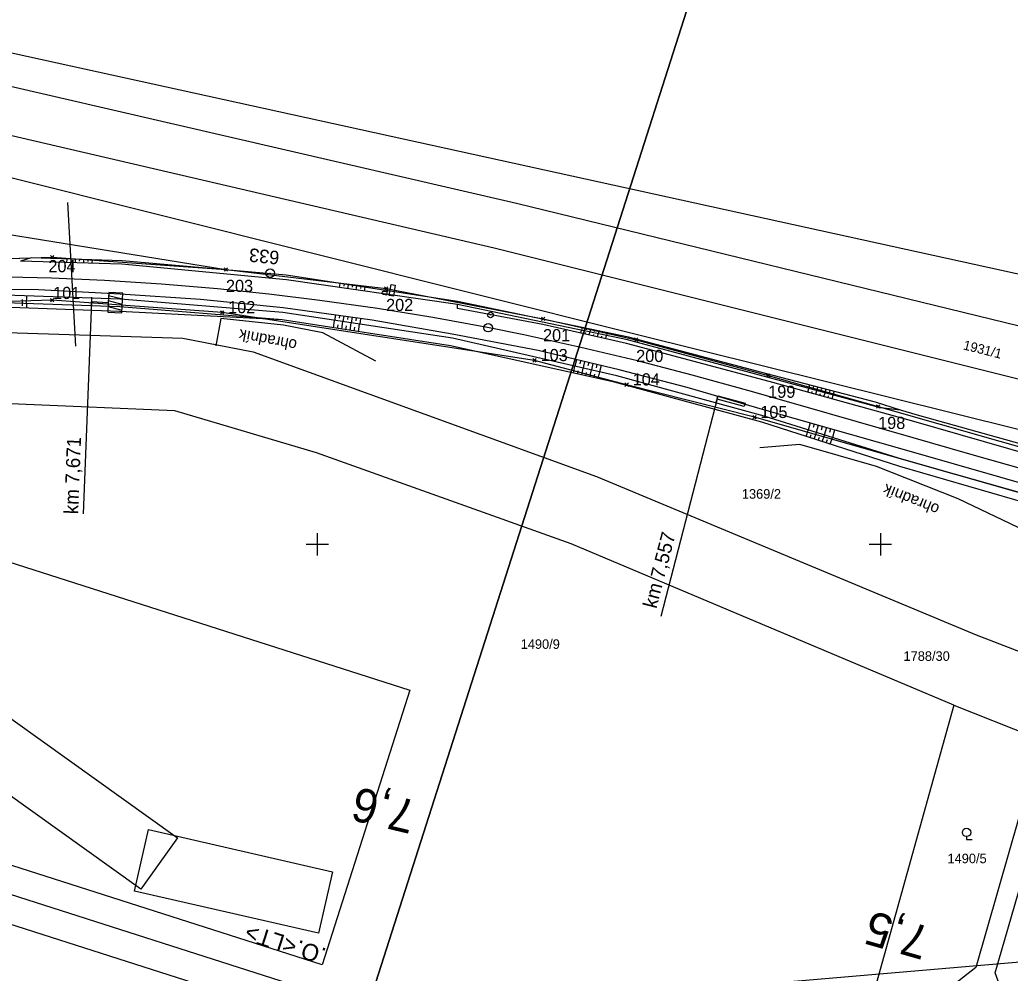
# Model space of a CAD drawing. Extents: x -779302 to -774398, y -1144902 to -1142831.
# Drawn here: x -777752.8 to -777576.9, y -1143776.2 to -1143606.9 of the extents above; entities that cross this region are included whole.
import ezdxf

# ---------------------------------------------------------------- set-up
doc = ezdxf.new("R2010")
doc.units = 0
for name, color, linetype in [('hektosit - Vrstva 5', 7, 'Continuous'), ('Hranice parcel', 7, 'Continuous'), ('legenda I_5_2 - Vrstva 53', 7, 'Continuous'), ('Parcelní čísla', 7, 'Continuous'), ('SŽDC', 7, 'Continuous'), ('Vnitřní kresba', 7, 'Continuous'), ('Vrstva 1', 7, 'Continuous'), ('Vrstva 21', 7, 'Continuous'), ('zjednodus_g_situ-seda - Vrstva 1', 7, 'Continuous'), ('zjednodus_g_situ-seda - Vrstva 17', 7, 'Continuous'), ('zjednodus_g_situ-seda - Vrstva 25', 7, 'Continuous'), ('zjednodus_g_situ-seda - Vrstva 33', 7, 'Continuous'), ('zjednodus_g_situ-seda - Vrstva 48', 7, 'Continuous'), ('zjednodus_g_situ-seda - Vrstva 49', 7, 'Continuous'), ('zjednodus_g_situ-seda - Vrstva 63', 7, 'Continuous'), ('zjednodus_g_situ-seda - Vrstva 7', 7, 'Continuous'), ('zjednodus_g_situ-seda - Vrstva 9', 7, 'Continuous'), ('Značky kultur', 7, 'Continuous')]:
    doc.layers.add(name, color=color, linetype=linetype)

msp = doc.modelspace()

# ---------------------------------------------------------------- linework, layer by layer
at = {"layer": 'hektosit - Vrstva 5'}
for p, q in [((-777700, -1143698), (-777700, -1143702)), ((-777600, -1143698), (-777600, -1143702)), ((-777702, -1143700), (-777698, -1143700)), ((-777602, -1143700), (-777598, -1143700))]:
    msp.add_line(p, q, dxfattribs=at)
at = {"layer": 'Hranice parcel'}
for p, q in [((-777771.99, -1143649.79), (-777747.07, -1143649.03)), ((-777747.07, -1143649.03), (-777716.22, -1143651.23)), ((-777550.6, -1143697.9), (-777622.38, -1143677.44)), ((-777586.96, -1143728.55), (-777628.63, -1143877.96)), ((-777586.96, -1143728.55), (-777571.45, -1143734.73))]:
    msp.add_line(p, q, dxfattribs=at)
for points in [[(-778102.74, -1143613.61), (-778067.87, -1143604.7), (-778036.9, -1143597.86), (-777971.64, -1143592.01), (-777964.3, -1143591.17), (-777890.59, -1143590.67), (-777860.75, -1143594.87), (-777857.58, -1143595.32), (-777803.43, -1143602.93), (-777799.69, -1143603.46), (-777791.04, -1143604.67), (-777558.56, -1143655.7), (-777548.1, -1143658.97)], [(-777375.98, -1143729.1), (-777462.56, -1143707.72), (-777543.96, -1143687.61), (-777544.8, -1143687.4), (-777564.35, -1143682.38), (-777643.12, -1143662.79), (-777672.41, -1143655.46), (-777784.28, -1143627.47), (-777786.92, -1143627.45)], [(-777771.99, -1143649.79), (-777770.26, -1143647.04), (-777763.86, -1143644.46), (-777757.25, -1143644.57), (-777716.22, -1143651.23)], [(-777716.22, -1143651.23), (-777687.78, -1143654.61), (-777659.91, -1143659.97), (-777643.37, -1143663.67), (-777619.92, -1143670.03), (-777600.4, -1143675.56)], [(-777622.38, -1143677.44), (-777645.06, -1143671.66), (-777661.41, -1143667.34), (-777716.9, -1143658.83), (-777747.1, -1143656.66), (-777769.78, -1143657.38)], [(-777773.53, -1143661.8), (-777723.87, -1143663.43), (-777711.36, -1143665.84), (-777650.39, -1143687.95), (-777582.96, -1143716.06), (-777559.79, -1143725)], [(-777586.96, -1143728.55), (-777654.9, -1143699.9), (-777700.17, -1143683.78), (-777725.33, -1143676.3), (-777780.89, -1143673.92), (-777815.03, -1143678.47)], [(-777600.4, -1143675.56), (-777546.18, -1143690.99), (-777447.49, -1143719.07), (-777442.54, -1143720.48)], [(-777571.45, -1143734.73), (-777583.04, -1143775.14), (-777590.98, -1143781.34), (-777600.08, -1143803.81), (-777602.62, -1143815.11), (-777600.92, -1143815.55), (-777601.35, -1143817.2), (-777589.15, -1143820.42), (-777588.69, -1143818.74), (-777583.15, -1143820.25), (-777576.59, -1143784.44), (-777579.64, -1143776.1), (-777568.02, -1143736.1)]]:
    msp.add_lwpolyline(points, dxfattribs=at)
at = {"layer": 'legenda I_5_2 - Vrstva 53'}
for points in [[(-777916.16, -1143663.29), (-777860.31, -1143656.58), (-777817.61, -1143650.87), (-777782.23, -1143650.25), (-777777.65, -1143650.04), (-777771.99, -1143649.79), (-777747.07, -1143649.03), (-777716.22, -1143651.23), (-777687.78, -1143654.61), (-777659.91, -1143659.97), (-777643.37, -1143663.67), (-777619.92, -1143670.03), (-777600.4, -1143675.56), (-777546.18, -1143690.99), (-777447.49, -1143719.07), (-777442.54, -1143720.48), (-777400.53, -1143733.41)], [(-777340.59, -1143770.61), (-777348.72, -1143768.82), (-777354.56, -1143760.13), (-777358.14, -1143760.61), (-777362.08, -1143759.74), (-777364.95, -1143754.01), (-777547.63, -1143698.79), (-777550.6, -1143697.9), (-777622.38, -1143677.44), (-777645.06, -1143671.66), (-777661.41, -1143667.34), (-777716.9, -1143658.83), (-777747.1, -1143656.66), (-777769.78, -1143657.38), (-777774.83, -1143658.21), (-777780.87, -1143658.4), (-777816.72, -1143661.12), (-777859.44, -1143665.66), (-777917.11, -1143671.65)]]:
    msp.add_lwpolyline(points, dxfattribs=at)
at = {"layer": 'SŽDC'}
for p, q in [((-777746.87, -1143649.23), (-777747.37, -1143648.73)), ((-777746.87, -1143648.83), (-777747.37, -1143649.33)), ((-777747.27, -1143649.23), (-777746.77, -1143648.73)), ((-777747.27, -1143648.83), (-777746.77, -1143649.33)), ((-777747.07, -1143649.03), (-777747.07, -1143649.03)), ((-777716.02, -1143651.43), (-777716.52, -1143650.93)), ((-777716.02, -1143651.03), (-777716.52, -1143651.53)), ((-777716.42, -1143651.43), (-777715.92, -1143650.93)), ((-777716.42, -1143651.03), (-777715.92, -1143651.53)), ((-777716.22, -1143651.23), (-777716.22, -1143651.23)), ((-777687.58, -1143654.81), (-777688.08, -1143654.31)), ((-777687.58, -1143654.41), (-777688.08, -1143654.91)), ((-777687.98, -1143654.81), (-777687.48, -1143654.31)), ((-777687.98, -1143654.41), (-777687.48, -1143654.91)), ((-777687.78, -1143654.61), (-777687.78, -1143654.61)), ((-777746.9, -1143656.86), (-777747.4, -1143656.36)), ((-777746.9, -1143656.46), (-777747.4, -1143656.96)), ((-777747.3, -1143656.86), (-777746.8, -1143656.36)), ((-777747.3, -1143656.46), (-777746.8, -1143656.96)), ((-777747.1, -1143656.66), (-777747.1, -1143656.66)), ((-777716.7, -1143659.03), (-777717.2, -1143658.53)), ((-777716.7, -1143658.63), (-777717.2, -1143659.13)), ((-777717.1, -1143659.03), (-777716.6, -1143658.53)), ((-777717.1, -1143658.63), (-777716.6, -1143659.13)), ((-777716.9, -1143658.83), (-777716.9, -1143658.83)), ((-777659.71, -1143660.17), (-777660.21, -1143659.67)), ((-777659.71, -1143659.77), (-777660.21, -1143660.27)), ((-777660.11, -1143660.17), (-777659.61, -1143659.67)), ((-777660.11, -1143659.77), (-777659.61, -1143660.27)), ((-777659.91, -1143659.97), (-777659.91, -1143659.97)), ((-777643.17, -1143663.87), (-777643.67, -1143663.37)), ((-777643.17, -1143663.47), (-777643.67, -1143663.97)), ((-777643.57, -1143663.87), (-777643.07, -1143663.37)), ((-777643.57, -1143663.47), (-777643.07, -1143663.97)), ((-777643.37, -1143663.67), (-777643.37, -1143663.67)), ((-777661.21, -1143667.54), (-777661.71, -1143667.04)), ((-777661.21, -1143667.14), (-777661.71, -1143667.64)), ((-777661.61, -1143667.54), (-777661.11, -1143667.04)), ((-777661.61, -1143667.14), (-777661.11, -1143667.64)), ((-777661.41, -1143667.34), (-777661.41, -1143667.34)), ((-777619.72, -1143670.23), (-777620.22, -1143669.73)), ((-777619.72, -1143669.83), (-777620.22, -1143670.33)), ((-777620.12, -1143670.23), (-777619.62, -1143669.73)), ((-777620.12, -1143669.83), (-777619.62, -1143670.33)), ((-777619.92, -1143670.03), (-777619.92, -1143670.03)), ((-777644.86, -1143671.86), (-777645.36, -1143671.36)), ((-777644.86, -1143671.46), (-777645.36, -1143671.96)), ((-777645.26, -1143671.86), (-777644.76, -1143671.36)), ((-777645.26, -1143671.46), (-777644.76, -1143671.96)), ((-777645.06, -1143671.66), (-777645.06, -1143671.66)), ((-777600.2, -1143675.76), (-777600.7, -1143675.26)), ((-777600.2, -1143675.36), (-777600.7, -1143675.86)), ((-777600.6, -1143675.76), (-777600.1, -1143675.26)), ((-777600.6, -1143675.36), (-777600.1, -1143675.86)), ((-777600.4, -1143675.56), (-777600.4, -1143675.56)), ((-777622.18, -1143677.64), (-777622.68, -1143677.14)), ((-777622.18, -1143677.24), (-777622.68, -1143677.74)), ((-777622.58, -1143677.64), (-777622.08, -1143677.14)), ((-777622.58, -1143677.24), (-777622.08, -1143677.74)), ((-777622.38, -1143677.44), (-777622.38, -1143677.44))]:
    msp.add_line(p, q, dxfattribs=at)
for points in [[(-777916.16, -1143663.29), (-777860.31, -1143656.58), (-777817.61, -1143650.87), (-777782.23, -1143650.25), (-777777.65, -1143650.04), (-777771.99, -1143649.79), (-777747.07, -1143649.03), (-777716.22, -1143651.23), (-777687.78, -1143654.61), (-777659.91, -1143659.97), (-777643.37, -1143663.67), (-777619.92, -1143670.03), (-777600.4, -1143675.56), (-777546.18, -1143690.99), (-777447.49, -1143719.07), (-777442.54, -1143720.48), (-777400.53, -1143733.41)], [(-777340.59, -1143770.61), (-777348.72, -1143768.82), (-777354.56, -1143760.13), (-777358.14, -1143760.61), (-777362.08, -1143759.74), (-777364.95, -1143754.01), (-777547.63, -1143698.79), (-777550.6, -1143697.9), (-777622.38, -1143677.44), (-777645.06, -1143671.66), (-777661.41, -1143667.34), (-777716.9, -1143658.83), (-777747.1, -1143656.66), (-777769.78, -1143657.38), (-777774.83, -1143658.21), (-777780.87, -1143658.4), (-777816.72, -1143661.12), (-777859.44, -1143665.66), (-777917.11, -1143671.65)]]:
    msp.add_lwpolyline(points, dxfattribs=at)
at = {"layer": 'Vnitřní kresba'}
for p, q in [((-777791.59, -1143610.08), (-777664.65, -1143639.46)), ((-777668.6, -1143647.45), (-777782.49, -1143620.87)), ((-777664.65, -1143639.46), (-777549.5, -1143667.53)), ((-777554.18, -1143676), (-777668.6, -1143647.45))]:
    msp.add_line(p, q, dxfattribs=at)
at = {"layer": 'Vrstva 1'}
for points in [[(-776606.88, -1143822.95), (-777806.9, -1143438.86), (-777897.43, -1143721.71), (-776697.42, -1144105.81)], [(-776700.65, -1144099.52), (-777891.15, -1143718.47), (-777803.66, -1143445.14), (-776613.17, -1143826.19)], [(-777580.11, -1143496.57), (-778407.09, -1143567.28), (-778383.5, -1143843.27), (-777556.51, -1143772.57)], [(-776619.45, -1143829.42), (-777605.19, -1143513.91), (-777689.63, -1143777.73), (-776703.89, -1144093.24)], [(-776703.89, -1144093.24), (-777689.63, -1143777.73), (-777605.19, -1143513.91), (-776619.45, -1143829.42)]]:
    msp.add_lwpolyline(points, close=True, dxfattribs=at)
at = {"layer": 'Vrstva 21'}
for points in [[(-777683.54, -1143725.92), (-777699.15, -1143774.69), (-777842.01, -1143728.96), (-777826.4, -1143680.19)], [(-777765.36, -1143736.93), (-777758.86, -1143727.81), (-777724.81, -1143752.1), (-777731.31, -1143761.22)], [(-777732.48, -1143761.57), (-777729.99, -1143750.66), (-777697.29, -1143758.13), (-777699.78, -1143769.04)]]:
    msp.add_lwpolyline(points, close=True, dxfattribs=at)
at = {"layer": 'zjednodus_g_situ-seda - Vrstva 1'}
msp.add_lwpolyline([(-777573.86, -1143686.91), (-777584.11, -1143683.97), (-777594.17, -1143681.08), (-777604.31, -1143678.17), (-777614.21, -1143675.34), (-777623.56, -1143672.68), (-777633.45, -1143669.96), (-777643.12, -1143667.44), (-777653.19, -1143665.03), (-777663.31, -1143662.82), (-777669.49, -1143661.58), (-777679.47, -1143659.75), (-777689.3, -1143658.15), (-777699.56, -1143656.7), (-777708.58, -1143655.6), (-777717.72, -1143654.65), (-777727.68, -1143653.81), (-777737.82, -1143653.17), (-777747.18, -1143652.74), (-777757.42, -1143652.49)], dxfattribs=at)
at = {"layer": 'zjednodus_g_situ-seda - Vrstva 17'}
for points in [[(-777689.63, -1143667.47), (-777698.99, -1143662.43), (-777705.98, -1143661.1), (-777717.16, -1143659.92), (-777718.03, -1143664.74)], [(-777553.57, -1143708.27), (-777550.29, -1143699.69), (-777566.17, -1143695.1), (-777572.92, -1143698.27), (-777586.19, -1143691.95), (-777600.66, -1143686.16), (-777614.28, -1143682.28), (-777621.4, -1143682.89)]]:
    msp.add_lwpolyline(points, dxfattribs=at)
at = {"layer": 'zjednodus_g_situ-seda - Vrstva 25'}
msp.add_line((-777742.91, -1143664.8), (-777744.29, -1143639.34), dxfattribs=at)
at = {"layer": 'zjednodus_g_situ-seda - Vrstva 33'}
msp.add_lwpolyline([(-777687.53, -1143654.52), (-777687.73, -1143655.75), (-777688.25, -1143655.67), (-777688.39, -1143655.59), (-777688.47, -1143655.37), (-777688.45, -1143655.26), (-777688.31, -1143655.07), (-777688.14, -1143655.06), (-777687.63, -1143655.14)], dxfattribs=at)
msp.add_lwpolyline([(-777686.48, -1143655.96), (-777687.22, -1143655.83), (-777686.88, -1143653.85), (-777686.15, -1143653.97)], close=True, dxfattribs=at)
at = {"layer": 'zjednodus_g_situ-seda - Vrstva 48'}
for p, q in [((-777744.51, -1143649.35), (-777744.53, -1143649.96)), ((-777743.76, -1143649.38), (-777743.77, -1143649.68)), ((-777743.01, -1143649.4), (-777743.03, -1143650.01)), ((-777742.26, -1143649.42), (-777742.27, -1143649.73)), ((-777741.51, -1143649.45), (-777741.53, -1143650.05)), ((-777740.76, -1143649.47), (-777740.77, -1143649.77)), ((-777740.01, -1143649.5), (-777740.03, -1143650.1)), ((-777695.99, -1143653.67), (-777696.1, -1143654.4)), ((-777695.25, -1143653.78), (-777695.31, -1143654.14)), ((-777694.51, -1143653.89), (-777694.62, -1143654.62)), ((-777693.77, -1143654.01), (-777693.82, -1143654.36)), ((-777693.03, -1143654.12), (-777693.13, -1143654.83)), ((-777692.28, -1143654.24), (-777692.34, -1143654.59)), ((-777691.54, -1143654.35), (-777691.65, -1143655.04)), ((-777752.37, -1143657.25), (-777752.35, -1143656.56)), ((-777751.62, -1143657.28), (-777751.58, -1143655.9)), ((-777752.39, -1143657.25), (-777752.4, -1143657.64)), ((-777751.64, -1143657.28), (-777751.67, -1143658.06)), ((-777697.13, -1143661.57), (-777696.93, -1143660.24)), ((-777696.79, -1143659.28), (-777696.93, -1143660.24)), ((-777696.05, -1143659.39), (-777696.12, -1143659.87)), ((-777695.65, -1143661.8), (-777695.45, -1143660.47)), ((-777695.31, -1143659.49), (-777695.44, -1143660.47)), ((-777694.57, -1143659.59), (-777694.63, -1143660.08)), ((-777693.82, -1143659.69), (-777693.96, -1143660.69)), ((-777693.08, -1143659.79), (-777693.15, -1143660.3)), ((-777692.33, -1143659.9), (-777692.47, -1143660.91)), ((-777696.39, -1143661.68), (-777696.29, -1143661.02)), ((-777694.91, -1143661.91), (-777694.81, -1143661.24)), ((-777694.17, -1143662.02), (-777693.96, -1143660.69)), ((-777693.43, -1143662.14), (-777693.32, -1143661.47)), ((-777692.69, -1143662.25), (-777692.48, -1143660.91)), ((-777653.17, -1143662.5), (-777653.06, -1143662.01)), ((-777652.95, -1143661.52), (-777653.06, -1143662.01)), ((-777652.22, -1143661.67), (-777652.27, -1143661.92)), ((-777651.7, -1143662.83), (-777651.59, -1143662.32)), ((-777651.48, -1143661.82), (-777651.59, -1143662.32)), ((-777650.75, -1143661.98), (-777650.8, -1143662.22)), ((-777650.02, -1143662.13), (-777650.12, -1143662.63)), ((-777649.28, -1143662.28), (-777649.33, -1143662.53)), ((-777652.44, -1143662.67), (-777652.38, -1143662.42)), ((-777650.97, -1143663), (-777650.91, -1143662.73)), ((-777650.24, -1143663.16), (-777650.12, -1143662.63)), ((-777649.51, -1143663.32), (-777649.45, -1143663.05)), ((-777648.78, -1143663.49), (-777648.65, -1143662.93)), ((-777648.55, -1143662.44), (-777648.65, -1143662.93)), ((-777653.99, -1143667.23), (-777654.26, -1143668.35)), ((-777653.26, -1143667.4), (-777653.4, -1143667.96)), ((-777652.53, -1143667.57), (-777652.8, -1143668.69)), ((-777654.51, -1143669.59), (-777654.24, -1143668.36)), ((-777653.78, -1143669.75), (-777653.64, -1143669.14)), ((-777653.04, -1143669.91), (-777652.78, -1143668.7)), ((-777651.8, -1143667.75), (-777651.94, -1143668.3)), ((-777651.58, -1143670.24), (-777651.31, -1143669.03)), ((-777651.07, -1143667.92), (-777651.33, -1143669.03)), ((-777650.34, -1143668.09), (-777650.47, -1143668.64)), ((-777650.11, -1143670.56), (-777649.85, -1143669.36)), ((-777649.61, -1143668.27), (-777649.87, -1143669.36)), ((-777652.31, -1143670.07), (-777652.18, -1143669.47)), ((-777650.85, -1143670.4), (-777650.71, -1143669.8)), ((-777612.91, -1143672.97), (-777612.73, -1143672.33)), ((-777612.59, -1143671.71), (-777612.75, -1143672.32)), ((-777612.19, -1143673.17), (-777612.1, -1143672.85)), ((-777611.86, -1143671.9), (-777611.95, -1143672.21)), ((-777611.46, -1143673.37), (-777611.28, -1143672.72)), ((-777611.14, -1143672.09), (-777611.3, -1143672.71)), ((-777610.41, -1143672.28), (-777610.49, -1143672.59)), ((-777609.69, -1143672.47), (-777609.85, -1143673.1)), ((-777608.96, -1143672.66), (-777609.05, -1143672.98)), ((-777608.24, -1143672.85), (-777608.41, -1143673.49)), ((-777610.74, -1143673.57), (-777610.65, -1143673.24)), ((-777610.02, -1143673.77), (-777609.83, -1143673.11)), ((-777609.3, -1143673.98), (-777609.2, -1143673.64)), ((-777608.58, -1143674.18), (-777608.39, -1143673.5)), ((-777613.17, -1143680.86), (-777612.8, -1143679.71)), ((-777612.47, -1143678.46), (-777612.83, -1143679.71)), ((-777611.75, -1143678.66), (-777611.93, -1143679.29)), ((-777611.03, -1143678.87), (-777611.39, -1143680.15)), ((-777610.31, -1143679.07), (-777610.49, -1143679.72)), ((-777609.58, -1143679.28), (-777609.96, -1143680.6)), ((-777608.86, -1143679.48), (-777609.05, -1143680.15)), ((-777608.14, -1143679.69), (-777608.53, -1143681.04)), ((-777612.46, -1143681.09), (-777612.27, -1143680.52)), ((-777611.74, -1143681.32), (-777611.37, -1143680.16)), ((-777611.03, -1143681.55), (-777610.84, -1143680.97)), ((-777610.32, -1143681.78), (-777609.94, -1143680.61)), ((-777609.6, -1143682.01), (-777609.41, -1143681.42)), ((-777608.89, -1143682.24), (-777608.51, -1143681.05))]:
    msp.add_line(p, q, dxfattribs=at)
at = {"layer": 'zjednodus_g_situ-seda - Vrstva 49'}
msp.add_line((-777675.1, -1143658.13), (-777675.1, -1143657.41), dxfattribs=at)
for points in [[(-777596.41, -1143676.2), (-777600.88, -1143674.78), (-777619.03, -1143670.02), (-777644.76, -1143663.23), (-777675.11, -1143656.89), (-777705.51, -1143652.19), (-777734.67, -1143649.67), (-777750.82, -1143649.15), (-777752.7, -1143649.71)], [(-777549.6, -1143691.48), (-777550.06, -1143689.38), (-777568.6, -1143683.97), (-777593.4, -1143677.06), (-777596.41, -1143676.2), (-777599.98, -1143675.75), (-777619.03, -1143670.64), (-777644.91, -1143663.71), (-777675.1, -1143657.41), (-777705.47, -1143653.06), (-777734.69, -1143650.26), (-777752.7, -1143649.71)], [(-777550.2, -1143698.98), (-777550.2, -1143698.19), (-777550.01, -1143697.31), (-777550.64, -1143696.23), (-777570.3, -1143690.49), (-777595.3, -1143683.34), (-777620.52, -1143676.17), (-777634.34, -1143672.19), (-777646.38, -1143669.03), (-777660.8, -1143665.62), (-777676.03, -1143662.72), (-777690.25, -1143660.18), (-777706.04, -1143658.02), (-777720.74, -1143656.51), (-777735.02, -1143655.6), (-777749.52, -1143654.84), (-777764, -1143654.74), (-777775.16, -1143654.64), (-777774.7, -1143656.53)], [(-777550.2, -1143698.98), (-777572.03, -1143693.31), (-777596.56, -1143686.21), (-777621.06, -1143678.33), (-777647.2, -1143671.2), (-777676.34, -1143664.76), (-777706.24, -1143660.17), (-777735.08, -1143657.84), (-777764.06, -1143656.85), (-777774.7, -1143656.53)], [(-777706.24, -1143660.17), (-777735.11, -1143658.65), (-777764.13, -1143657.61), (-777774.7, -1143656.53)], [(-777550.2, -1143698.19), (-777571.58, -1143691.86), (-777595.86, -1143684.99), (-777620.66, -1143677.27), (-777646.79, -1143670.07), (-777675.98, -1143663.38), (-777706.15, -1143658.86), (-777734.95, -1143656.49), (-777764.01, -1143655.46), (-777774.57, -1143655.38)], [(-777549.6, -1143691.48), (-777568.95, -1143685.41), (-777594.05, -1143678.21), (-777619.09, -1143671.25), (-777633.09, -1143667.53), (-777645.08, -1143664.32), (-777659.94, -1143660.98), (-777675.1, -1143658.13)]]:
    msp.add_lwpolyline(points, dxfattribs=at)
at = {"layer": 'zjednodus_g_situ-seda - Vrstva 63'}
msp.add_line((-777708.42, -1143651.85), (-777708.32, -1143651.85), dxfattribs=at)
msp.add_circle((-777708.36, -1143651.85), 0.756, dxfattribs=at)
at = {"layer": 'zjednodus_g_situ-seda - Vrstva 7'}
for p, q in [((-777740.12, -1143656.9), (-777741.58, -1143694.62)), ((-777740.08, -1143656.15), (-777740.15, -1143657.65)), ((-777734.64, -1143657.43), (-777737.11, -1143656.8)), ((-777737.06, -1143655.8), (-777734.59, -1143656.43)), ((-777737.16, -1143657.8), (-777734.69, -1143658.43)), ((-777669.19, -1143659.3), (-777669.29, -1143659.28))]:
    msp.add_line(p, q, dxfattribs=at)
msp.add_lwpolyline([(-777740.12, -1143656.9), (-777737.12, -1143657.05), (-777737.21, -1143658.8), (-777734.71, -1143658.93), (-777734.53, -1143655.43), (-777737.03, -1143655.31), (-777737.12, -1143657.05)], dxfattribs=at)
for centre, radius in [((-777669.24, -1143659.29), 0.5), ((-777669.65, -1143661.55), 0.75)]:
    msp.add_circle(centre, radius, dxfattribs=at)
at = {"layer": 'zjednodus_g_situ-seda - Vrstva 9'}
msp.add_line((-777628.93, -1143673.92), (-777638.99, -1143712.8), dxfattribs=at)
msp.add_lwpolyline([(-777629.17, -1143674.79), (-777629.01, -1143674.21), (-777628.85, -1143673.63), (-777624.03, -1143674.95), (-777624.19, -1143675.53), (-777629.01, -1143674.21)], dxfattribs=at)
at = {"layer": 'Značky kultur'}
for p, q in [((-777584.69, -1143751.9), (-777584.69, -1143752.4)), ((-777584.69, -1143752.4), (-777583.69, -1143752.4))]:
    msp.add_line(p, q, dxfattribs=at)
msp.add_circle((-777584.69, -1143751.15), 0.75, dxfattribs=at)

# ---------------------------------------------------------------- texts
at = {"layer": 'Parcelní čísla'}
msp.add_text('1931/1', height=1.7, rotation=346, dxfattribs=at).set_placement((-777585.41, -1143665.38))
for s, p in [('1369/2', (-777624.6, -1143691.91)), ('1490/9', (-777663.88, -1143718.57)), ('1788/30', (-777595.89, -1143720.7)), ('1490/5', (-777588.08, -1143756.63))]:
    msp.add_text(s, height=1.7, dxfattribs=at).set_placement(p)
at = {"layer": 'SŽDC'}
for s, p in [('204', (-777747.75, -1143651.69)), ('203', (-777716.22, -1143655.2)), ('101', (-777746.91, -1143656.45)), ('102', (-777715.83, -1143658.97)), ('202', (-777687.78, -1143658.58)), ('201', (-777659.91, -1143663.94)), ('103', (-777660.34, -1143667.48)), ('200', (-777643.37, -1143667.64)), ('104', (-777643.99, -1143671.8)), ('199', (-777619.92, -1143674)), ('105', (-777621.32, -1143677.58)), ('198', (-777600.4, -1143679.53))]:
    msp.add_text(s, height=2.16, dxfattribs=at).set_placement(p)
at = {"layer": 'Vrstva 1'}
msp.add_text('.O.<LT>', height=3, rotation=162.2515, dxfattribs=at).set_placement((-777698.23, -1143771.83))
at = {"layer": 'zjednodus_g_situ-seda - Vrstva 17'}
for rotation, p in [(169.1841, (-777703.5, -1143663.74)), (158.187, (-777589.36, -1143693.08))]:
    msp.add_text('ohradník', height=2, rotation=rotation, dxfattribs=at).set_placement(p)
at = {"layer": 'zjednodus_g_situ-seda - Vrstva 63'}
msp.add_text('633', height=2.4, rotation=174.1088, dxfattribs=at).set_placement((-777706.63, -1143647.97))
at = {"layer": 'zjednodus_g_situ-seda - Vrstva 7'}
for s, height, rotation, p in [('km 7,671', 2.5, 87.7753, (-777742.48, -1143694.7)), ('7,6', 6, 166.5273, (-777682.09, -1143745.63)), ('7,5', 6, 164.0172, (-777590.88, -1143768.08))]:
    msp.add_text(s, height=height, rotation=rotation, dxfattribs=at).set_placement(p)
at = {"layer": 'zjednodus_g_situ-seda - Vrstva 9'}
msp.add_text('km 7,557', height=2.5, rotation=75.5014, dxfattribs=at).set_placement((-777639.79, -1143711.53))

doc.saveas('drawing.dxf')
